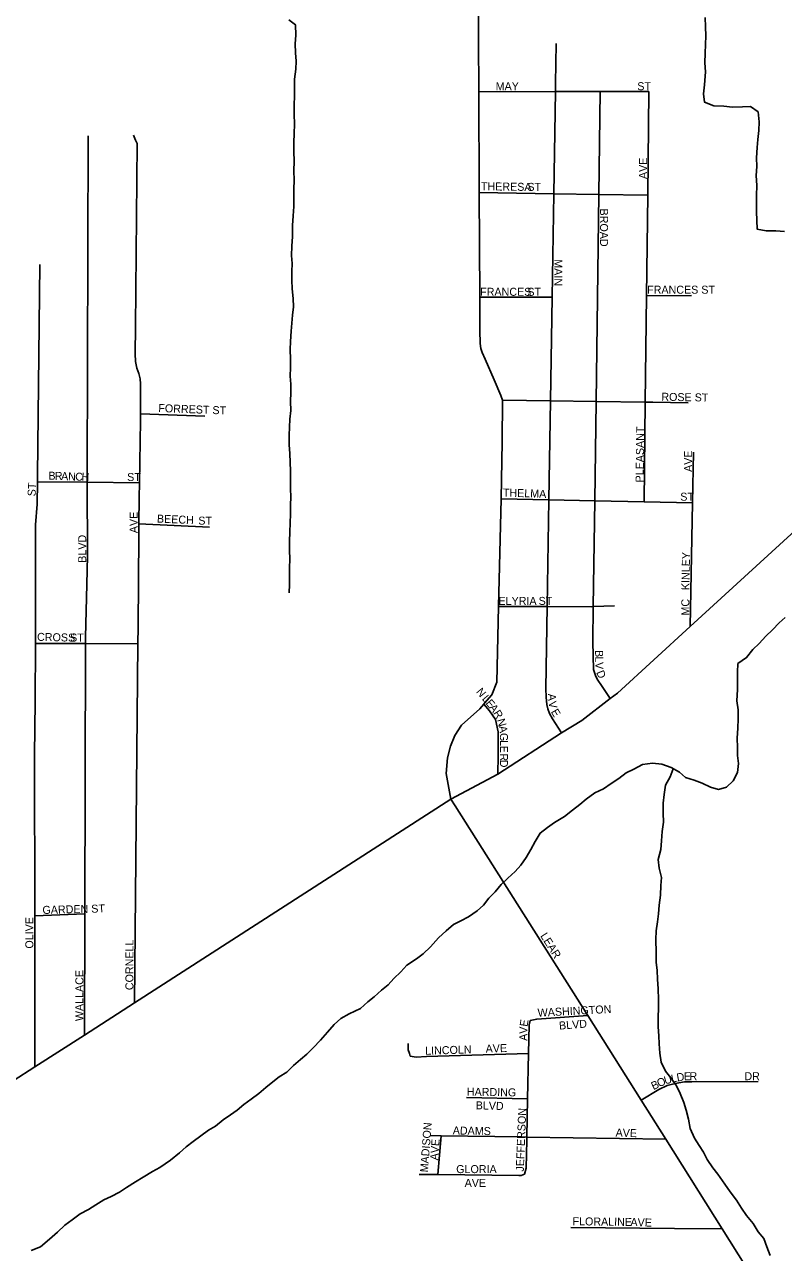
# Model space of a CAD drawing. Extents: x 1857828 to 2277390, y 930619 to 1324581.
# Drawn here: x 2105739 to 2110478, y 1236601 to 1244274 of the extents above; entities that cross this region are included whole.
import ezdxf

# ---------------------------------------------------------------- set-up
doc = ezdxf.new("R2010")
doc.units = 0
for name, color, linetype in [('GM_X_City_Street', 7, 'Continuous'), ('GM_X_City_Street_Text', 7, 'Continuous'), ('GM_X_Minor_River', 7, 'Continuous'), ('GM_X_US_Route', 7, 'Continuous')]:
    doc.layers.add(name, color=color, linetype=linetype)

msp = doc.modelspace()

# ---------------------------------------------------------------- linework, layer by layer
at = {"layer": 'GM_X_City_Street'}
for points in [[(2108687.4, 1240165.8), (2108698.5, 1240637.7), (2108714.3, 1241309.8), (2108721.7, 1241667.5), (2108723.8, 1241926.7), (2108713.7, 1241955.5), (2108671.9, 1242055), (2108615.5, 1242184.4), (2108596.8, 1242224.2), (2108588.4, 1242250.1), (2108583.8, 1242282.1), (2108582.4, 1242362.3), (2108581.4, 1242570.3), (2108578.3, 1243224.1), (2108575.2, 1243853.9), (2108572.1, 1244505.6), (2108566.8, 1245853.3)], [(2109054.6, 1243905.3), (2109058.6, 1244156.6)], [(2108575.2, 1243853.9), (2109053.8, 1243855.1), (2109333.5, 1243855.8), (2109637.8, 1243856.5)], [(2109091.5, 1239848.3), (2109035.2, 1239936.6), (2109016.9, 1239968.6), (2109006.7, 1239998.6), (2109000.4, 1240024.6), (2108996.1, 1240070.7), (2108993.6, 1240124.8), (2109001.9, 1240637.1), (2109012.6, 1241303.8), (2109022.6, 1241922.7), (2109033.1, 1242571.8), (2109043.5, 1243217.2), (2109053.8, 1243855.1), (2109054.4, 1243892.4), (2109054.6, 1243905.3)], [(2109307.6, 1241918), (2109307.7, 1241918.8), (2109324.9, 1243213.1), (2109333.5, 1243855.8)], [(2109607, 1241291.8), (2109614.5, 1241914.7), (2109622.5, 1242578.8), (2109630, 1243208.6), (2109637.8, 1243856.5)], [(2106129.4, 1241425.6), (2106129.3, 1241455.1), (2106135.8, 1243579.1)], [(2106452.6, 1241085.8), (2106453.2, 1241155), (2106454.7, 1241319.4), (2106456.3, 1241411.5), (2106462.8, 1241798.8), (2106462.5, 1241840.9), (2106462, 1241907.1), (2106463.3, 1241985.3), (2106462.9, 1242029.4), (2106460.7, 1242059.5), (2106452.4, 1242093.5), (2106440.1, 1242127.5), (2106431.7, 1242169.6), (2106429.4, 1242217.7), (2106432, 1242386.2), (2106442.6, 1243531.5), (2106432.4, 1243551.4), (2106418.2, 1243583.4)], [(2108578.3, 1243224.1), (2109043.5, 1243217.2), (2109324.9, 1243213.1), (2109630, 1243208.6)], [(2105803.9, 1237760.4), (2105802.6, 1238704), (2105801.2, 1239709.5), (2105804.4, 1240044.5), (2105806.6, 1240407.5), (2105807, 1240463.7), (2105807.4, 1241147.6), (2105818.3, 1241278.1), (2105818.8, 1241416.5), (2105818.9, 1241456.5), (2105834.1, 1242774.4)], [(2108581.4, 1242570.3), (2109033.1, 1242571.8)], [(2109622.5, 1242578.8), (2109902.6, 1242581.1)], [(2108723.8, 1241926.7), (2109022.6, 1241922.7), (2109307.7, 1241918.8), (2109614.5, 1241914.7), (2109661.4, 1241914.1), (2109661.4, 1241914.1)], [(2109396.2, 1240062.4), (2109341.9, 1240143.7), (2109317.6, 1240177.6), (2109305.4, 1240199.6), (2109291, 1240243.6), (2109287.6, 1240416), (2109290.5, 1240637.1), (2109299.4, 1241298), (2109307.6, 1241918)], [(2109661.4, 1241914.1), (2109882.1, 1241911.1)], [(2106462.5, 1241840.9), (2106865.1, 1241828.2)], [(2109894.7, 1240512.6), (2109910.2, 1241285.6), (2109916.6, 1241602.5)], [(2105818.8, 1241416.5), (2106129.4, 1241414.1), (2106456.3, 1241411.5)], [(2106112.4, 1237959.1), (2106114.6, 1238716.3), (2106119.4, 1240406.1), (2106119.5, 1240446.2), (2106126.8, 1240775.2), (2106131.4, 1240953.7), (2106129.4, 1241414.1), (2106129.4, 1241423.7), (2106129.4, 1241425.6)], [(2108714.3, 1241309.8), (2109012.6, 1241303.8), (2109299.4, 1241298), (2109607, 1241291.8), (2109910.2, 1241285.6)], [(2106453.2, 1241155), (2106892.8, 1241134.4)], [(2106447.2, 1240511.2), (2106452.6, 1241084.4), (2106452.6, 1241085.8)], [(2108698.5, 1240637.7), (2109001.9, 1240637.1), (2109277.8, 1240636.6), (2109290.5, 1240637.1), (2109421.9, 1240641.8)], [(2106425.3, 1238160.7), (2106446.2, 1240404.8), (2106447.2, 1240510.1), (2106447.2, 1240511.2)], [(2105806.6, 1240407.5), (2106119.4, 1240406.1), (2106446.2, 1240404.8)], [(2108427.7, 1239392.4), (2108401.5, 1239433.9), (2108372.3, 1239593.9), (2108380.9, 1239692.8), (2108397.6, 1239765), (2108424.8, 1239831), (2108468.2, 1239895.3), (2108582.2, 1239999.3), (2108606.4, 1240027.3), (2108611.1, 1240032.8), (2108657.3, 1240086.2), (2108687.4, 1240165.8)], [(2108694.4, 1239590.3), (2108697.2, 1239706.1), (2108697.2, 1239782.1), (2108697.2, 1239855.4), (2108679.1, 1239931.5), (2108641.5, 1239986.5), (2108606.4, 1240027.3)], [(2112044.9, 1233658.6), (2111927.2, 1233849.3), (2111640.3, 1234320.2), (2111017, 1235279.2), (2110094.8, 1236747.9), (2109743, 1237308.3), (2109589.1, 1237553.3), (2109256.9, 1238082.4), (2108427.7, 1239392.4)], [(2105802.6, 1238704), (2106114.6, 1238716.3)], [(2108897, 1238050.9), (2108937, 1238059), (2109256.9, 1238082.4)], [(2108875, 1237302.7), (2108875, 1237304.2), (2108875.3, 1237322.3), (2108880, 1237561.5), (2108885.5, 1237844.4), (2108889, 1238022.8), (2108897, 1238050.9)], [(2108134.8, 1237906.2), (2108134.9, 1237868.1), (2108142.9, 1237844.1), (2108147, 1237828.1), (2108185, 1237822.2), (2108249.1, 1237826.4), (2108885.5, 1237844.4)], [(2109589.1, 1237553.3), (2109698.9, 1237620.2), (2109750.8, 1237644.4), (2109800.8, 1237656.6), (2109858.8, 1237666.8), (2109904.9, 1237666.9), (2110319.2, 1237670.2)], [(2108498, 1237568.5), (2108880, 1237561.5)], [(2108274.5, 1237331.2), (2108340.6, 1237330.2), (2108841, 1237322.9), (2108875.3, 1237322.3), (2109743, 1237308.3)], [(2108319, 1237087.3), (2108340.6, 1237330.2)], [(2108859.7, 1237090.4), (2108871.6, 1237128.5), (2108875, 1237302.7)], [(2108203.1, 1237088.4), (2108319, 1237087.3), (2108825.6, 1237082.2), (2108839.7, 1237082.3), (2108859.7, 1237090.4)], [(2109150.9, 1236756.4), (2109796.7, 1236750.6), (2109796.7, 1236750.6)], [(2109796.7, 1236750.6), (2110094.8, 1236747.9)]]:
    msp.add_lwpolyline(points, dxfattribs=at)
at = {"layer": 'GM_X_Minor_River'}
for points in [[(2107389.5, 1244304.7), (2107429.9, 1244272.9), (2107432.5, 1244208.6), (2107429, 1244154.3), (2107431.5, 1244098.1), (2107433.9, 1244045.9), (2107432.4, 1243995.6), (2107424.9, 1243933.3), (2107425.3, 1243881.1), (2107423.8, 1243828.8), (2107422.3, 1243770.5), (2107422.8, 1243714.3), (2107423.4, 1243652), (2107421.8, 1243593.7), (2107420.3, 1243537.4), (2107420.8, 1243481.2), (2107421.4, 1243420.9), (2107419.9, 1243360.6), (2107422.4, 1243302.3), (2107420.9, 1243246.1), (2107419.3, 1243195.8), (2107419.8, 1243137.6), (2107416.3, 1243079.3), (2107412.8, 1243019), (2107411.4, 1242950.6), (2107407.9, 1242890.3), (2107406.4, 1242832), (2107408.9, 1242781.8), (2107407.3, 1242731.6), (2107407.8, 1242677.3)], [(2109989.3, 1244318.3), (2109991.8, 1244260), (2109992.3, 1244203.8), (2109990.8, 1244149.5), (2109989.3, 1244095.2), (2109987.8, 1244035), (2109990.3, 1243978.7), (2109985, 1243898.3), (2109979.4, 1243842), (2109983.9, 1243789.8), (2110042.3, 1243766.2), (2110104.6, 1243764.8), (2110158.8, 1243759.2), (2110221.1, 1243759.8), (2110271.2, 1243762.3), (2110319.7, 1243728.6), (2110326.3, 1243666.3), (2110324.8, 1243612.1), (2110317.2, 1243555.7), (2110313.6, 1243505.5), (2110310.2, 1243441.1), (2110310.7, 1243386.9), (2110307.2, 1243330.6), (2110311.7, 1243268.3), (2110310.3, 1243206.1), (2110308.7, 1243153.8), (2110309.1, 1243103.6), (2110311.6, 1243051.3), (2110314.1, 1242995.1), (2110370.4, 1242985.6), (2110430.6, 1242986.1), (2110484.9, 1242980.6)], [(2107407.8, 1242677.3), (2107410.3, 1242623.1), (2107416.8, 1242562.9), (2107417.3, 1242510.7), (2107411.7, 1242458.4), (2107408.2, 1242408.1), (2107404.6, 1242357.8), (2107399.1, 1242293.5), (2107397.6, 1242243.2), (2107400.1, 1242183), (2107398.5, 1242130.7), (2107397, 1242076.5), (2107401.5, 1242026.3), (2107401.9, 1241976.1), (2107400.4, 1241917.8), (2107400.9, 1241863.5), (2107395.3, 1241809.2), (2107393.8, 1241759), (2107390.2, 1241708.7), (2107390.7, 1241648.4), (2107395.2, 1241594.2), (2107397.7, 1241538), (2107400.2, 1241485.8), (2107398.6, 1241433.5), (2107399.2, 1241373.3), (2107401.6, 1241323.1), (2107400.1, 1241270.8), (2107398.5, 1241214.5), (2107397, 1241160.3), (2107395.5, 1241102), (2107394, 1241045.7), (2107392.5, 1240989.4), (2107395, 1240933.2), (2107393.4, 1240878.9), (2107393.9, 1240828.7), (2107392.4, 1240774.4), (2107390.8, 1240722.2)], [(2110487.9, 1240569.5), (2110450.1, 1240535), (2110410.3, 1240492.5), (2110368.5, 1240451.9), (2110326.7, 1240407.3), (2110286.9, 1240368.8), (2110247.2, 1240318.2), (2110193.3, 1240281.5), (2110191.8, 1240227.3), (2110190.3, 1240173), (2110190.7, 1240118.8), (2110187.3, 1240048.4), (2110195.9, 1239992.2), (2110194.3, 1239935.9), (2110192.9, 1239877.7), (2110189.4, 1239815.3), (2110189.9, 1239757.1), (2110190.3, 1239706.8), (2110196.8, 1239656.7), (2110191.3, 1239600.4), (2110163.6, 1239547.9), (2110121.8, 1239509.3), (2110071.7, 1239494.8), (2110021.4, 1239508.4), (2109971, 1239534.1), (2109920.7, 1239551.7), (2109866.3, 1239569.3), (2109827.9, 1239603.1), (2109777.4, 1239630.8), (2109719, 1239652.3), (2109660.7, 1239657.8), (2109598.6, 1239651.2), (2109542.6, 1239620.6), (2109496.6, 1239598.1), (2109448.8, 1239563.5), (2109400.9, 1239530.9), (2109355, 1239498.3), (2109299, 1239473.7), (2109245.1, 1239433), (2109205.3, 1239400.5), (2109161.4, 1239366), (2109109.5, 1239325.3), (2109047.6, 1239288.6), (2109003.8, 1239256), (2108957.9, 1239221.5), (2108928.2, 1239169), (2108900.6, 1239118.5), (2108870.9, 1239070), (2108837.2, 1239021.5), (2108803.4, 1238981), (2108755.6, 1238940.3), (2108715.8, 1238899.8), (2108678, 1238855.2), (2108638.2, 1238814.7), (2108604.5, 1238772.2), (2108564.6, 1238735.7), (2108510.7, 1238699), (2108462.8, 1238672.5), (2108416.8, 1238649.9), (2108371, 1238611.4), (2108323.2, 1238566.7), (2108273.5, 1238510), (2108227.7, 1238467.4), (2108185.8, 1238436.9), (2108125.9, 1238396.2), (2108088.1, 1238355.6), (2108044.3, 1238313), (2108008.5, 1238274.5), (2107968.7, 1238240), (2107922.9, 1238199.4), (2107883, 1238166.9), (2107837.2, 1238126.3), (2107765.2, 1238091.5), (2107713.3, 1238062.9), (2107671.4, 1238026.3), (2107629.7, 1237977.7), (2107586, 1237927.1), (2107540.2, 1237880.5), (2107502.4, 1237839.9), (2107462.5, 1237807.4)], [(2109789.2, 1239624.3), (2109769.9, 1239572.4), (2109740.2, 1239521.9), (2109732.7, 1239463.6), (2109727.2, 1239409.3), (2109725.7, 1239347), (2109728.2, 1239290.8), (2109720.7, 1239232.4), (2109717.2, 1239174.1), (2109711.6, 1239119.8), (2109696.1, 1239057.4), (2109702.6, 1239003.2), (2109715.2, 1238945.1), (2109711.6, 1238894.8), (2109710.1, 1238834.5), (2109700.6, 1238772.1), (2109697.1, 1238717.8), (2109691.5, 1238667.6), (2109682, 1238611.2), (2109680.4, 1238556.9), (2109683.2, 1238474.6), (2109683.7, 1238414.3), (2109688.2, 1238362.1), (2109690.6, 1238309.9), (2109695.2, 1238247.7), (2109697.8, 1238181.4), (2109698.2, 1238131.2), (2109694.8, 1238066.8), (2109695.3, 1238010.6), (2109699.8, 1237954.4), (2109702.2, 1237904.1), (2109706.7, 1237845.9), (2109713.2, 1237789.7), (2109741.8, 1237733.7), (2109774.3, 1237691.8), (2109808.9, 1237641.9), (2109833.4, 1237593.9), (2109856, 1237537.9), (2109870.5, 1237489.8), (2109885, 1237433.6), (2109895.6, 1237375.5), (2109922.2, 1237315.4), (2109950.7, 1237269.5), (2109979.2, 1237227.6), (2110001.7, 1237181.5), (2110036.2, 1237129.6), (2110068.7, 1237089.7), (2110111.4, 1237027.8), (2110144, 1236979.9), (2110184.6, 1236928), (2110215.1, 1236878.1), (2110247.6, 1236832.2), (2110288.2, 1236782.3), (2110320.8, 1236730.3), (2110355.3, 1236688.5), (2110373.8, 1236636.4), (2110394.4, 1236582.3)], [(2107462.5, 1237807.4), (2107418.7, 1237768.9), (2107376.9, 1237728.3), (2107329, 1237697.7), (2107289.1, 1237667.2), (2107245.2, 1237632.7), (2107201.4, 1237594.1), (2107153.5, 1237559.5), (2107107.6, 1237524.9), (2107065.8, 1237490.4), (2107023.9, 1237461.9), (2106978, 1237429.3), (2106932.1, 1237390.7), (2106888.2, 1237366.2), (2106840.3, 1237329.6), (2106792.5, 1237295), (2106748.6, 1237260.5), (2106706.7, 1237223.9), (2106650.9, 1237177.2), (2106583.1, 1237132.4), (2106537.1, 1237107.9), (2106479.2, 1237071.2), (2106431.3, 1237042.6), (2106375.4, 1237007.9), (2106331.5, 1236977.4), (2106279.5, 1236950.8), (2106233.5, 1236930.3), (2106183.6, 1236899.7), (2106137.7, 1236869.1), (2106085.7, 1236842.6), (2106035.9, 1236803.9), (2105990, 1236771.4), (2105944.2, 1236728.8), (2105894.4, 1236684.1), (2105838.6, 1236635.4), (2105780.6, 1236612.7)]]:
    msp.add_lwpolyline(points, dxfattribs=at)
at = {"layer": 'GM_X_US_Route'}
for points in [[(2108694.4, 1239590.3), (2109091.5, 1239848.3), (2109219.6, 1239925.2), (2109396.2, 1240062.4), (2109440.6, 1240096.9), (2109894.7, 1240512.6), (2110598.6, 1241157), (2111651, 1242126.3), (2112101.1, 1242546.3), (2112289.1, 1242721.8), (2112378.8, 1242831), (2112567.5, 1243133.5), (2113174, 1244205.1), (2113497.1, 1244656.3), (2113732.1, 1244972.3), (2113902.2, 1245192.6)], [(2100634.9, 1235400.3), (2100875.7, 1235483), (2101366.2, 1235651.7), (2102604.9, 1236115.3), (2102716.1, 1236162.2), (2103945.1, 1236742.3), (2104989.7, 1237235.7), (2105803.9, 1237760.4), (2106112.4, 1237959.1), (2106425.3, 1238160.7), (2108401.5, 1239433.9), (2108694.4, 1239590.3)]]:
    msp.add_lwpolyline(points, dxfattribs=at)

# ---------------------------------------------------------------- texts
at = {"layer": 'GM_X_City_Street_Text'}
for s, rotation, p in [('MAY', 0.00001, (2108680.6, 1243864.1)), ('ST', 0.00001, (2109565, 1243864.1)), ('AVE', 90, (2109626, 1243309.1)), ('THERESA', 359.09112, (2108588.4, 1243239.3)), ('ST', 0.00001, (2108878.6, 1243234.9)), ('BROAD', 270, (2109332.4, 1243124.3)), ('MAIN', 270, (2109046.4, 1242807.5)), ('FRANCES', 0.00001, (2108583.8, 1242579.3)), ('ST', 0.00001, (2108878.6, 1242579.3)), ('FRANCES ST', 0.00001, (2109626.6, 1242592.5)), ('ROSE ST', 358.93961, (2109714.8, 1241923.7)), ('FORREST ST', 357.88, (2106573.4, 1241853.3)), ('PLEASANT', 89.1935, (2109604, 1241412.8)), ('AVE', 90, (2109907.6, 1241478.7)), ('B', 357.95979, (2105887, 1241430.9)), ('R', 357.91126, (2105926.5, 1241429.5)), ('A', 357.94361, (2105966.2, 1241428.1)), ('N', 357.94361, (2106010.1, 1241426.5)), ('C', 357.91126, (2106054.1, 1241424.9)), ('H', 358.34893, (2106094.1, 1241423.5)), ('ST', 0.00001, (2106379.4, 1241422.1)), ('ST', 86.42535, (2105806.8, 1241325.3)), ('THELMA', 358.02623, (2108724.9, 1241325.3)), ('ST', 0.00001, (2109833.4, 1241298.9)), ('AVE', 90, (2106444.8, 1241095.9)), ('BEECH', 357.51189, (2106564.6, 1241162.5)), ('ST', 0.00001, (2106823.8, 1241149.3)), ('BLVD', 90, (2106123.6, 1240911.1)), ('KINLEY', 88.89877, (2109890, 1240739.7)), ('ELYRIA', 0.00001, (2108698.2, 1240647.7)), ('ST', 0.00001, (2108949, 1240647.7)), ('MC', 90, (2109890, 1240581.1)), ('CROSS', 358.69873, (2105816.5, 1240423.3)), ('ST', 0.00001, (2106023, 1240418.9)), ('B', 270.48556, (2109301.6, 1240365.4)), ('L', 270.46426, (2109302, 1240325.8)), ('V', 271.46124, (2109302.3, 1240289.6)), ('D', 292.55406, (2109307.5, 1240226.5)), ('N', 309.79998, (2108555.8, 1240103.2)), ('L', 309.7776, (2108592.4, 1240059.3)), ('A', 273.06104, (2109006.8, 1240092)), ('E', 309.80167, (2108614.9, 1240032.2)), ('A', 307.20213, (2108637.1, 1240005.6)), ('V', 279.42949, (2109009.9, 1240042)), ('E', 300.35564, (2109023.8, 1239980)), ('R', 302.11352, (2108663, 1239971.5)), ('N', 285.46795, (2108688.3, 1239929.6)), ('A', 279.48389, (2108699.7, 1239888.6)), ('G', 271.11517, (2108706.8, 1239847.1)), ('L', 270, (2108707.6, 1239803.4)), ('E', 269.98213, (2108707.6, 1239768.1)), ('R', 270.00619, (2108707.6, 1239719.8)), ('D', 270, (2108707.6, 1239680.2)), ('GARDEN ST', 1.47361, (2105851.2, 1238716.1)), ('OLIVE', 90, (2105793.6, 1238499.9)), ('CORNELL', 90, (2106418.4, 1238240.3)), ('LEAR', 302.34468, (2108957, 1238579.7)), ('WALLACE', 90, (2106106, 1238046.7)), ('WASHINGTON', 3.04305, (2108944.1, 1238073.7)), ('V', 89.09193, (2108878.7, 1237967.3)), ('E', 81.05861, (2108879.3, 1238009.5)), ('BLVD', 4.51173, (2109078.2, 1237993.3)), ('A', 89.06044, (2108878, 1237923.3)), ('LINCOLN', 1.82216, (2108241, 1237836.1)), ('AVE', 1.9739, (2108618.7, 1237849.3)), ('U', 15.48901, (2109739.3, 1237650.5)), ('L', 11.27243, (2109780.8, 1237662)), ('D', 9.70665, (2109814.9, 1237668.8)), ('E', 2.56907, (2109856.7, 1237676.1)), ('R', 0.14573, (2109891.3, 1237677.6)), ('DR', 0.00001, (2110233.8, 1237677.7)), ('HARDING', 359.10531, (2108500.4, 1237580.9)), ('B', 26.31528, (2109666.3, 1237615.1)), ('O', 25.19647, (2109701.6, 1237632.5)), ('BLVD', 358.49332, (2108555.4, 1237495.9)), ('JEFFERSON', 87.70892, (2108856, 1237105.6)), ('MADISON', 85.60386, (2108257.6, 1237100.4)), ('ADAMS', 358.85485, (2108412.4, 1237338.9)), ('AVE', 358.02611, (2109428.9, 1237325.7)), ('AVE', 86.05791, (2108321.5, 1237175.5)), ('GLORIA', 0.00001, (2108434.2, 1237096.9)), ('AVE', 0.00001, (2108487, 1237010.9)), ('FLORALINE', 359.25638, (2109160.3, 1236771.3)), ('AVE', 358.01105, (2109521.4, 1236766.9))]:
    msp.add_text(s, height=50, rotation=rotation, dxfattribs=at).set_placement(p)

doc.saveas('drawing.dxf')
